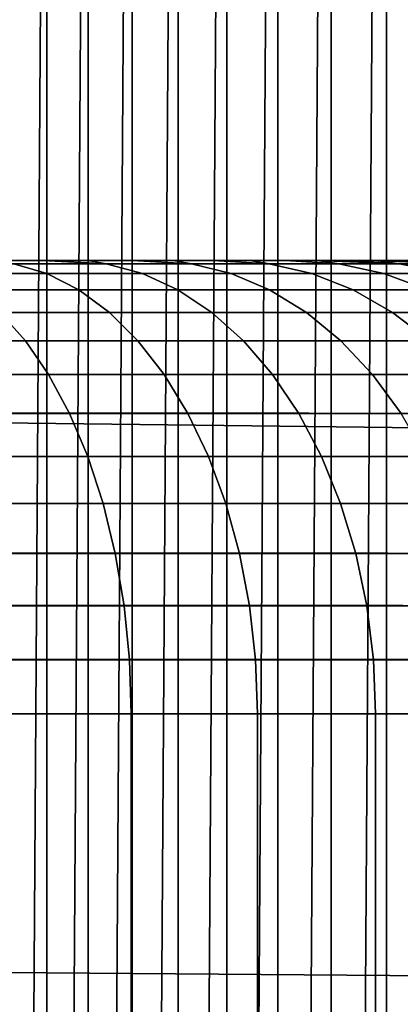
# Model space of a CAD drawing. Header units: metres. Extents: x -240 to 45, y -77 to 27.
# Tile 352 of 656: x -193.043 to -192.623, y 1.18 to 2.265. Entities that reach past the tile are written whole.
import ezdxf

# ---------------------------------------------------------------- set-up
doc = ezdxf.new("R2010")
doc.units = ezdxf.units.M
doc.layers.add('solid_102011X2', color=7, linetype='CONTINUOUS')

msp = doc.modelspace()

# ---------------------------------------------------------------- linework, layer by layer
at = {"layer": 'solid_102011X2'}
for points in [[(-192.638016, 4.679095, 275.143738), (-192.574524, 4.851521, 275.284241), (-192.637863, -4.679513, 275.144073)], [(-192.574524, 4.851521, 275.284241), (-192.574371, -4.851901, 275.284546), (-192.637863, -4.679513, 275.144073)], [(-192.699188, 4.501746, 275.008362), (-192.638016, 4.679095, 275.143738), (-192.699036, -4.5022, 275.008698)], [(-192.638016, 4.679095, 275.143738), (-192.637863, -4.679513, 275.144073), (-192.699036, -4.5022, 275.008698)], [(-192.757919, 4.319841, 274.878418), (-192.699188, 4.501746, 275.008362), (-192.757767, -4.320332, 274.878754)], [(-192.699188, 4.501746, 275.008362), (-192.699036, -4.5022, 275.008698), (-192.757767, -4.320332, 274.878754)], [(-192.814163, 4.133481, 274.753937), (-192.757919, 4.319841, 274.878418), (-192.814011, -4.134007, 274.754272)], [(-192.757919, 4.319841, 274.878418), (-192.757767, -4.320332, 274.878754), (-192.814011, -4.134007, 274.754272)], [(-192.867828, 3.943122, 274.635162), (-192.814163, 4.133481, 274.753937), (-192.867676, -3.943683, 274.635498)], [(-192.814163, 4.133481, 274.753937), (-192.814011, -4.134007, 274.754272), (-192.867676, -3.943683, 274.635498)], [(-192.918884, 3.748831, 274.522186), (-192.867828, 3.943122, 274.635162), (-192.918747, -3.749424, 274.522522)], [(-192.867828, 3.943122, 274.635162), (-192.867676, -3.943683, 274.635498), (-192.918747, -3.749424, 274.522522)], [(-192.967239, 3.551112, 274.415192), (-192.918884, 3.748831, 274.522186), (-192.967087, -3.551737, 274.415527)], [(-192.918884, 3.748831, 274.522186), (-192.918747, -3.749424, 274.522522), (-192.967087, -3.551737, 274.415527)], [(-193.012863, 3.350034, 274.314209), (-192.967239, 3.551112, 274.415192), (-193.012726, -3.350688, 274.314545)], [(-192.967239, 3.551112, 274.415192), (-192.967087, -3.551737, 274.415527), (-193.012726, -3.350688, 274.314545)], [(-193.05571, 3.146098, 274.219421), (-193.012863, 3.350034, 274.314209), (-193.055573, -3.146778, 274.219727)], [(-193.012863, 3.350034, 274.314209), (-193.012726, -3.350688, 274.314545), (-193.055573, -3.146778, 274.219727)], [(-191.396622, 2.398283, 335.21402), (-193.096191, 2.425032, 333.663239), (-193.157822, 1.821917, 333.720001), (-191.456818, 1.801818, 335.270813)], [(-194.469116, 2, 269.902893), (-194.436279, 2, 269.97699), (-192.602234, 2, 270.057068), (-193.544312, 2, 267.602844)], [(-194.436279, 2, 269.97699), (-193.633774, 2, 272.067596), (-192.579651, 2, 270.119965), (-192.602234, 2, 270.057068)], [(-193.633774, 2, 272.067596), (-192.559891, 2, 270.18399), (-192.579651, 2, 270.119965)], [(-193.633774, 2, 272.067596), (-192.542923, 2, 270.249176), (-192.559891, 2, 270.18399)], [(-193.633774, 2, 272.067596), (-192.528839, 2, 270.315247), (-192.542923, 2, 270.249176)], [(-193.633774, 2, 272.067596), (-192.517731, 2, 270.382141), (-192.528839, 2, 270.315247)], [(-193.633774, 2, 272.067596), (-192.509644, 2, 270.449493), (-192.517731, 2, 270.382141)], [(-193.633774, 2, 272.067596), (-192.504593, 2, 270.517334), (-192.509644, 2, 270.449493)], [(-193.633774, 2, 272.067596), (-192.502625, 2, 270.585297), (-192.504593, 2, 270.517334)], [(-193.633774, 2, 272.067596), (-192.503754, 2, 270.653351), (-192.502625, 2, 270.585297)], [(-193.633774, 2, 272.067596), (-192.50795, 2, 270.721191), (-192.503754, 2, 270.653351)], [(-193.633774, 2, 272.067596), (-192.515213, 2, 270.788757), (-192.50795, 2, 270.721191)], [(-193.633774, 2, 272.067596), (-192.525528, 2, 270.855835), (-192.515213, 2, 270.788757)], [(-193.633774, 2, 272.067596), (-192.538849, 2, 270.922394), (-192.525528, 2, 270.855835)], [(-193.633774, 2, 272.067596), (-192.555176, 2, 270.988251), (-192.538849, 2, 270.922394)], [(-193.633774, 2, 272.067596), (-192.574478, 2, 271.053375), (-192.555176, 2, 270.988251)], [(-193.633774, 2, 272.067596), (-192.59671, 2, 271.117554), (-192.574478, 2, 271.053375)], [(-193.633774, 2, 272.067596), (-192.621841, 2, 271.180695), (-192.59671, 2, 271.117554)], [(-193.633774, 2, 272.067596), (-192.649811, 2, 271.242645), (-192.621841, 2, 271.180695)], [(-193.633774, 2, 272.067596), (-192.680527, 2, 271.303223), (-192.649811, 2, 271.242645)], [(-193.633774, 2, 272.067596), (-192.713959, 2, 271.362335), (-192.680527, 2, 271.303223)], [(-193.633774, 2, 272.067596), (-192.75, 2, 271.41983), (-192.713959, 2, 271.362335)], [(-193.633774, 2, 272.067596), (-192.78862, 2, 271.475677), (-192.75, 2, 271.41983)], [(-193.633774, 2, 272.067596), (-192.829727, 2, 271.529663), (-192.78862, 2, 271.475677)], [(-193.633774, 2, 272.067596), (-192.873276, 2, 271.581848), (-192.829727, 2, 271.529663)], [(-193.633774, 2, 272.067596), (-192.919159, 2, 271.631989), (-192.873276, 2, 271.581848)], [(-193.633774, 2, 272.067596), (-192.967346, 2, 271.680054), (-192.919159, 2, 271.631989)], [(-193.633774, 2, 272.067596), (-193.017593, 2, 271.725861), (-192.967346, 2, 271.680054)], [(-193.633774, 2, 272.067596), (-193.069901, 2, 271.769379), (-193.017593, 2, 271.725861)], [(-193.488037, 1.996354, 267.581268), (-193.544312, 2, 267.602844), (-192.602234, 2, 270.057068), (-192.545959, 1.996354, 270.035461)], [(-193.049179, 1.996354, 271.829681), (-192.947388, 1.996354, 271.743927), (-193.017593, 2, 271.725861), (-193.069901, 2, 271.769379)], [(-192.947388, 1.996354, 271.743927), (-192.967346, 2, 271.680054), (-193.017593, 2, 271.725861)], [(-192.947388, 1.996354, 271.743927), (-192.853271, 1.996354, 271.649811), (-192.919159, 2, 271.631989), (-192.967346, 2, 271.680054)], [(-192.853271, 1.996354, 271.649811), (-192.873276, 2, 271.581848), (-192.919159, 2, 271.631989)], [(-192.853271, 1.996354, 271.649811), (-192.767532, 1.996354, 271.548035), (-192.829727, 2, 271.529663), (-192.873276, 2, 271.581848)], [(-192.767532, 1.996354, 271.548035), (-192.78862, 2, 271.475677), (-192.829727, 2, 271.529663)], [(-192.767532, 1.996354, 271.548035), (-192.690765, 1.996354, 271.439301), (-192.75, 2, 271.41983), (-192.78862, 2, 271.475677)], [(-192.690765, 1.996354, 271.439301), (-192.713959, 2, 271.362335), (-192.75, 2, 271.41983)], [(-192.62355, 1.996354, 271.324432), (-192.680527, 2, 271.303223), (-192.713959, 2, 271.362335)], [(-192.690765, 1.996354, 271.439301), (-192.62355, 1.996354, 271.324432), (-192.713959, 2, 271.362335)], [(-192.62355, 1.996354, 271.324432), (-192.649811, 2, 271.242645), (-192.680527, 2, 271.303223)], [(-192.56636, 1.996354, 271.204254), (-192.621841, 2, 271.180695), (-192.649811, 2, 271.242645)], [(-192.62355, 1.996354, 271.324432), (-192.56636, 1.996354, 271.204254), (-192.649811, 2, 271.242645)], [(-192.545959, 1.996354, 270.035461), (-192.490463, 1.985456, 270.01416), (-193.433151, 1.985615, 267.560181), (-193.488037, 1.996354, 267.581268)], [(-193.125717, 1.985456, 271.956421), (-193.012848, 1.985456, 271.87674), (-193.049179, 1.996354, 271.829681), (-193.157898, 1.996354, 271.906433)], [(-193.012848, 1.985456, 271.87674), (-192.907181, 1.985456, 271.78772), (-192.947388, 1.996354, 271.743927), (-193.049179, 1.996354, 271.829681)], [(-192.907181, 1.985456, 271.78772), (-192.809479, 1.985456, 271.690033), (-192.853271, 1.996354, 271.649811), (-192.947388, 1.996354, 271.743927)], [(-192.809479, 1.985456, 271.690033), (-192.720474, 1.985456, 271.584351), (-192.767532, 1.996354, 271.548035), (-192.853271, 1.996354, 271.649811)], [(-192.720474, 1.985456, 271.584351), (-192.640778, 1.985456, 271.471497), (-192.690765, 1.996354, 271.439301), (-192.767532, 1.996354, 271.548035)], [(-192.640778, 1.985456, 271.471497), (-192.570999, 1.985456, 271.352234), (-192.62355, 1.996354, 271.324432), (-192.690765, 1.996354, 271.439301)], [(-192.570999, 1.985456, 271.352234), (-192.511642, 1.985456, 271.227478), (-192.56636, 1.996354, 271.204254), (-192.62355, 1.996354, 271.324432)], [(-192.4366, 1.967465, 269.993469), (-193.379257, 1.967701, 267.53949), (-193.433151, 1.985615, 267.560181), (-192.490463, 1.985456, 270.01416)], [(-193.094482, 1.967465, 272.004944), (-192.977585, 1.967465, 271.922424), (-193.012848, 1.985456, 271.87674), (-193.125717, 1.985456, 271.956421)], [(-192.977585, 1.967465, 271.922424), (-192.868164, 1.967465, 271.830231), (-192.907181, 1.985456, 271.78772), (-193.012848, 1.985456, 271.87674)], [(-192.868164, 1.967465, 271.830231), (-192.766983, 1.967465, 271.729065), (-192.809479, 1.985456, 271.690033), (-192.907181, 1.985456, 271.78772)], [(-192.766983, 1.967465, 271.729065), (-192.674789, 1.967465, 271.619629), (-192.720474, 1.985456, 271.584351), (-192.809479, 1.985456, 271.690033)], [(-192.674789, 1.967465, 271.619629), (-192.59227, 1.967465, 271.502716), (-192.640778, 1.985456, 271.471497), (-192.720474, 1.985456, 271.584351)], [(-192.59227, 1.967465, 271.502716), (-192.520004, 1.967465, 271.379242), (-192.570999, 1.985456, 271.352234), (-192.640778, 1.985456, 271.471497)], [(-192.385147, 1.942644, 269.973724), (-193.327774, 1.942952, 267.519745), (-193.379257, 1.967701, 267.53949), (-192.4366, 1.967465, 269.993469)], [(-193.064651, 1.942644, 272.05127), (-192.943909, 1.942644, 271.966034), (-192.977585, 1.967465, 271.922424), (-193.094482, 1.967465, 272.004944)], [(-192.943909, 1.942644, 271.966034), (-192.830887, 1.942644, 271.870819), (-192.868164, 1.967465, 271.830231), (-192.977585, 1.967465, 271.922424)], [(-192.830887, 1.942644, 271.870819), (-192.726395, 1.942644, 271.766327), (-192.766983, 1.967465, 271.729065), (-192.868164, 1.967465, 271.830231)], [(-192.726395, 1.942644, 271.766327), (-192.63118, 1.942644, 271.65329), (-192.674789, 1.967465, 271.619629), (-192.766983, 1.967465, 271.729065)], [(-192.63118, 1.942644, 271.65329), (-192.545944, 1.942644, 271.532562), (-192.59227, 1.967465, 271.502716), (-192.674789, 1.967465, 271.619629)], [(-192.336884, 1.911355, 269.9552), (-193.279465, 1.911732, 267.50119), (-193.327774, 1.942952, 267.519745), (-192.385147, 1.942644, 269.973724)], [(-193.168015, 1.911355, 272.1716), (-193.036652, 1.911355, 272.094757), (-193.064651, 1.942644, 272.05127), (-193.1922, 1.942644, 272.125916)], [(-193.036652, 1.911355, 272.094757), (-192.912323, 1.911355, 272.006958), (-192.943909, 1.942644, 271.966034), (-193.064651, 1.942644, 272.05127)], [(-192.912323, 1.911355, 272.006958), (-192.795914, 1.911355, 271.908905), (-192.830887, 1.942644, 271.870819), (-192.943909, 1.942644, 271.966034)], [(-192.795914, 1.911355, 271.908905), (-192.688293, 1.911355, 271.8013), (-192.726395, 1.942644, 271.766327), (-192.830887, 1.942644, 271.870819)], [(-192.688293, 1.911355, 271.8013), (-192.59024, 1.911355, 271.684875), (-192.63118, 1.942644, 271.65329), (-192.726395, 1.942644, 271.766327)], [(-192.59024, 1.911355, 271.684875), (-192.502457, 1.911355, 271.560547), (-192.545944, 1.942644, 271.532562), (-192.63118, 1.942644, 271.65329)], [(-192.29248, 1.874055, 269.938141), (-193.235016, 1.874496, 267.484131), (-193.279465, 1.911732, 267.50119), (-192.336884, 1.911355, 269.9552)], [(-193.145767, 1.874055, 272.213654), (-193.01091, 1.874055, 272.134735), (-193.036652, 1.911355, 272.094757), (-193.168015, 1.911355, 272.1716)], [(-193.01091, 1.874055, 272.134735), (-192.883255, 1.874055, 272.044617), (-192.912323, 1.911355, 272.006958), (-193.036652, 1.911355, 272.094757)], [(-192.883255, 1.874055, 272.044617), (-192.763748, 1.874055, 271.943939), (-192.795914, 1.911355, 271.908905), (-192.912323, 1.911355, 272.006958)], [(-192.763748, 1.874055, 271.943939), (-192.653259, 1.874055, 271.833466), (-192.688293, 1.911355, 271.8013), (-192.795914, 1.911355, 271.908905)], [(-192.653259, 1.874055, 271.833466), (-192.552597, 1.874055, 271.713959), (-192.59024, 1.911355, 271.684875), (-192.688293, 1.911355, 271.8013)], [(-192.252609, 1.83129, 269.922852), (-193.195099, 1.831787, 267.468811), (-193.235016, 1.874496, 267.484131), (-192.29248, 1.874055, 269.938141)], [(-193.125793, 1.83129, 272.251404), (-192.987778, 1.83129, 272.170624), (-193.01091, 1.874055, 272.134735), (-193.145767, 1.874055, 272.213654)], [(-192.987778, 1.83129, 272.170624), (-192.857162, 1.83129, 272.07843), (-192.883255, 1.874055, 272.044617), (-193.01091, 1.874055, 272.134735)], [(-192.857162, 1.83129, 272.07843), (-192.734863, 1.83129, 271.975403), (-192.763748, 1.874055, 271.943939), (-192.883255, 1.874055, 272.044617)], [(-192.734863, 1.83129, 271.975403), (-192.621811, 1.83129, 271.862335), (-192.653259, 1.874055, 271.833466), (-192.763748, 1.874055, 271.943939)], [(-192.621811, 1.83129, 271.862335), (-192.518784, 1.83129, 271.740051), (-192.552597, 1.874055, 271.713959), (-192.653259, 1.874055, 271.833466)], [(-192.21785, 1.783684, 269.909515), (-193.160278, 1.784231, 267.455444), (-193.195099, 1.831787, 267.468811), (-192.252609, 1.83129, 269.922852)], [(-193.108368, 1.783684, 272.284302), (-192.967621, 1.783684, 272.201935), (-192.987778, 1.83129, 272.170624), (-193.125793, 1.83129, 272.251404)], [(-192.967621, 1.783684, 272.201935), (-192.834412, 1.783684, 272.10788), (-192.857162, 1.83129, 272.07843), (-192.987778, 1.83129, 272.170624)], [(-192.834412, 1.783684, 272.10788), (-192.709686, 1.783684, 272.002838), (-192.734863, 1.83129, 271.975403), (-192.857162, 1.83129, 272.07843)], [(-192.709686, 1.783684, 272.002838), (-192.594376, 1.783684, 271.887512), (-192.621811, 1.83129, 271.862335), (-192.734863, 1.83129, 271.975403)], [(-191.456818, 1.801818, 335.270813), (-193.157822, 1.821917, 333.720001), (-193.201889, 1.215978, 333.76062), (-191.499863, 1.202562, 335.311432)], [(-192.188705, 1.731933, 269.898315), (-193.131073, 1.732522, 267.444214), (-193.160278, 1.784231, 267.455444), (-192.21785, 1.783684, 269.909515)], [(-193.093765, 1.731933, 272.31189), (-192.950714, 1.731933, 272.22818), (-192.967621, 1.783684, 272.201935), (-193.108368, 1.783684, 272.284302)], [(-192.950714, 1.731933, 272.22818), (-192.815323, 1.731933, 272.132599), (-192.834412, 1.783684, 272.10788), (-192.967621, 1.783684, 272.201935)], [(-192.815323, 1.731933, 272.132599), (-192.688568, 1.731933, 272.025818), (-192.709686, 1.783684, 272.002838), (-192.834412, 1.783684, 272.10788)], [(-192.688568, 1.731933, 272.025818), (-192.571381, 1.731933, 271.90863), (-192.594376, 1.783684, 271.887512), (-192.709686, 1.783684, 272.002838)], [(-192.165588, 1.676794, 269.889435), (-193.107895, 1.677415, 267.435333), (-193.131073, 1.732522, 267.444214), (-192.188705, 1.731933, 269.898315)], [(-193.082199, 1.676794, 272.333771), (-192.937317, 1.676794, 272.248993), (-192.950714, 1.731933, 272.22818), (-193.093765, 1.731933, 272.31189)], [(-192.937317, 1.676794, 272.248993), (-192.800201, 1.676794, 272.152191), (-192.815323, 1.731933, 272.132599), (-192.950714, 1.731933, 272.22818)], [(-192.800201, 1.676794, 272.152191), (-192.671829, 1.676794, 272.044067), (-192.688568, 1.731933, 272.025818), (-192.815323, 1.731933, 272.132599)], [(-192.671829, 1.676794, 272.044067), (-192.553146, 1.676794, 271.925385), (-192.571381, 1.731933, 271.90863), (-192.688568, 1.731933, 272.025818)], [(-192.148865, 1.619071, 269.883026), (-193.091095, 1.619717, 267.428894), (-193.107895, 1.677415, 267.435333), (-192.165588, 1.676794, 269.889435)], [(-193.073807, 1.619071, 272.349609), (-192.927628, 1.619071, 272.264069), (-192.937317, 1.676794, 272.248993), (-193.082199, 1.676794, 272.333771)], [(-192.927628, 1.619071, 272.264069), (-192.789261, 1.619071, 272.166382), (-192.800201, 1.676794, 272.152191), (-192.937317, 1.676794, 272.248993)], [(-192.789261, 1.619071, 272.166382), (-192.659714, 1.619071, 272.057251), (-192.671829, 1.676794, 272.044067), (-192.800201, 1.676794, 272.152191)], [(-192.659714, 1.619071, 272.057251), (-192.539948, 1.619071, 271.9375), (-192.553146, 1.676794, 271.925385), (-192.671829, 1.676794, 272.044067)], [(-192.148865, 1.619071, 269.883026), (-192.138763, 1.559609, 269.87915), (-193.080917, 1.560268, 267.424988), (-193.091095, 1.619717, 267.428894)], [(-193.068756, 1.559609, 272.359161), (-192.921768, 1.559609, 272.273163), (-192.927628, 1.619071, 272.264069), (-193.073807, 1.619071, 272.349609)], [(-192.921768, 1.559609, 272.273163), (-192.782654, 1.559609, 272.174927), (-192.789261, 1.619071, 272.166382), (-192.927628, 1.619071, 272.264069)], [(-192.782654, 1.559609, 272.174927), (-192.652405, 1.559609, 272.065216), (-192.659714, 1.619071, 272.057251), (-192.789261, 1.619071, 272.166382)], [(-192.652405, 1.559609, 272.065216), (-192.531982, 1.559609, 271.944794), (-192.539948, 1.619071, 271.9375), (-192.659714, 1.619071, 272.057251)], [(-192.138763, 1.559609, 269.87915), (-192.135437, 1.5, 269.877869), (-193.077515, 1.5, 267.423676), (-193.080917, 1.560268, 267.424988)], [(-192.921768, 1.559609, 272.273163), (-193.068756, 1.559609, 272.359161), (-193.067078, 1.5, 272.362305), (-192.91983, 1.5, 272.276154)], [(-192.782654, 1.559609, 272.174927), (-192.921768, 1.559609, 272.273163), (-192.91983, 1.5, 272.276154), (-192.780472, 1.5, 272.177765)], [(-192.652405, 1.559609, 272.065216), (-192.782654, 1.559609, 272.174927), (-192.780472, 1.5, 272.177765), (-192.649994, 1.5, 272.067841)], [(-192.531982, 1.559609, 271.944794), (-192.652405, 1.559609, 272.065216), (-192.649994, 1.5, 272.067841), (-192.529358, 1.5, 271.947205)], [(-192.135437, 1.5, 269.877869), (-192.135437, -1.5, 269.877869), (-193.077515, -1.5, 267.423676), (-193.077515, 1.5, 267.423676)], [(-192.91983, 1.5, 272.276154), (-193.067078, 1.5, 272.362305), (-193.067078, -1.5, 272.362305), (-192.91983, -1.5, 272.276154)], [(-192.780472, 1.5, 272.177765), (-192.91983, 1.5, 272.276154), (-192.91983, -1.5, 272.276154), (-192.780472, -1.5, 272.177765)], [(-192.649994, 1.5, 272.067841), (-192.780472, 1.5, 272.177765), (-192.780472, -1.5, 272.177765), (-192.649994, -1.5, 272.067841)], [(-192.529358, 1.5, 271.947205), (-192.649994, 1.5, 272.067841), (-192.649994, -1.5, 272.067841), (-192.529358, -1.5, 271.947205)], [(-191.499863, 1.202562, 335.311432), (-193.201889, 1.215978, 333.76062), (-193.228348, 0.608156, 333.785004), (-191.525711, 0.601445, 335.335815)]]:
    msp.add_3dface(points, dxfattribs=at)

doc.saveas('drawing.dxf')
